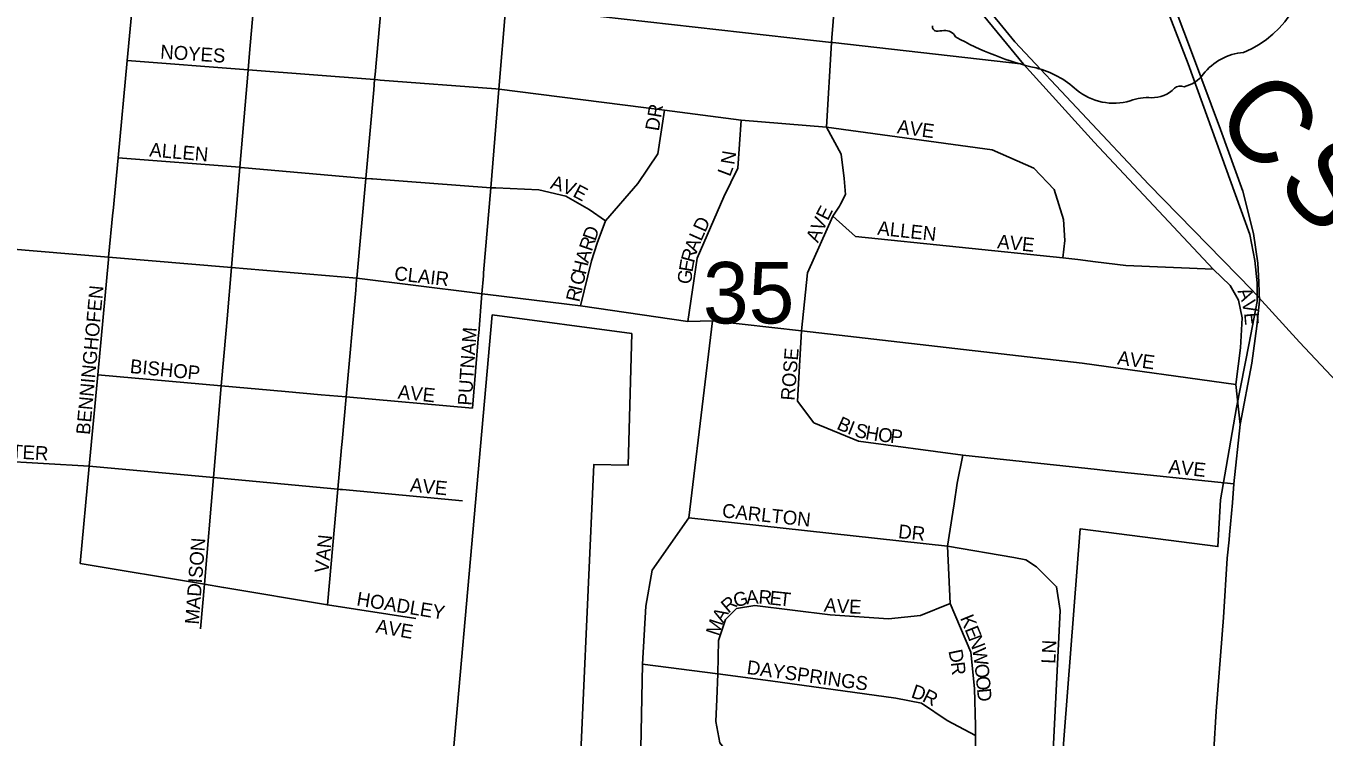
# Model space of a CAD drawing. Extents: x 1310247 to 1552180, y 377264 to 706493.
# Drawn here: x 1386783 to 1391451, y 499946 to 502504 of the extents above; entities that cross this region are included whole.
import ezdxf

# ---------------------------------------------------------------- set-up
doc = ezdxf.new("R2010")
doc.units = 0
for name, color, linetype in [('GM_X_City_Street', 7, 'Continuous'), ('GM_X_City_Street_Text', 7, 'Continuous'), ('GM_X_Corporation', 7, 'Continuous'), ('GM_X_Rail_Line', 7, 'Continuous'), ('GM_X_Rail_Line_Text', 7, 'Continuous'), ('GM_X_Section_Text', 7, 'Continuous'), ('GM_X_State_Route', 7, 'Continuous'), ('GM_X_State_Shield', 7, 'Continuous')]:
    doc.layers.add(name, color=color, linetype=linetype)

msp = doc.modelspace()

# ---------------------------------------------------------------- linework, layer by layer
at = {"layer": 'GM_X_City_Street'}
for points in [[(1387096, 501839), (1387114, 502029.3), (1387147.2, 502379.9), (1387179.5, 502722), (1387208.9, 503032.2), (1387241.9, 503381.3), (1387273.5, 503714.4), (1387320.9, 504216.1), (1387349.3, 504515.6), (1387380.1, 504841.6), (1387410.2, 505158.5), (1387442.4, 505485.9), (1387474, 505806.3), (1387504.6, 506117.4), (1387537.8, 506454.6), (1387587.6, 506795.7), (1387630.7, 507145.1), (1387658.2, 507406), (1387684.6, 507646.4)], [(1388428, 501604.5), (1388428.9, 501615.6), (1388454.3, 501921.8), (1388483.7, 502276.3), (1388508.5, 502576.8), (1388534.4, 502888.2), (1388578.5, 503252.1), (1388580.5, 503393)], [(1388038.4, 502329.8), (1388065.1, 502626.8), (1388093, 502936.1), (1388133.5, 503243.3), (1388137.9, 503309.4), (1388139, 503330.8)], [(1386325.7, 502819.3), (1386335.8, 502790.6), (1386668.4, 502762.6), (1387179.5, 502722), (1387610.4, 502677.9), (1387620.4, 502676.9), (1388065.1, 502626.8), (1388508.5, 502576.8), (1389614.9, 502451.9), (1389679.7, 502444.6), (1389685.3, 502444)], [(1387587.2, 502405.5), (1387607.1, 502638.1), (1387610.4, 502677.9), (1387614.4, 502723.7)], [(1389712.1, 501862.9), (1389730.4, 501897.7), (1389725.4, 501955.2), (1389714.3, 502042.6), (1389662.2, 502139.9), (1389679.7, 502444.6), (1389680.6, 502460.7), (1389703.3, 502726.8)], [(1391132.5, 501536.7), (1391113.4, 501570.3), (1391052.7, 501628.6), (1390624.1, 502086.4), (1390371.1, 502366.2), (1390086.4, 502713)], [(1387537.5, 501822), (1387552.3, 501995.6), (1387580.9, 502331), (1387582.2, 502346.2), (1387587.2, 502405.5)], [(1389685.3, 502444), (1390371.1, 502366.2)], [(1387147.2, 502379.9), (1387582.2, 502346.2), (1388036.7, 502311), (1388048.6, 502310.1), (1388056.8, 502309.4)], [(1387971.9, 501591.3), (1387972.4, 501596.3), (1388004.7, 501955.7), (1388033.4, 502274.2), (1388036.7, 502311), (1388038.4, 502329.8)], [(1388056.8, 502309.4), (1388472.8, 502277.2), (1388483.7, 502276.3), (1388484.8, 502276.2)], [(1388484.8, 502276.2), (1389079.5, 502200.4), (1389354.9, 502165.3), (1389662.2, 502139.9), (1390258.3, 502058.7), (1390407.5, 501992.6), (1390481.1, 501915.4), (1390514.5, 501807.9), (1390519.7, 501732.4), (1390512, 501670.3)], [(1388777.5, 501497.1), (1388816.4, 501658.9), (1388837.6, 501722.7), (1388867.1, 501802.4), (1388983.6, 501936.8), (1389055.6, 502043.9), (1389079.5, 502200.4)], [(1389162.7, 501440.3), (1389196.9, 501668.4), (1389292.9, 501889.4), (1389342.8, 501992.9), (1389354.9, 502165.3)], [(1387114, 502029.3), (1387552.3, 501995.6), (1387555.8, 501995.3), (1388004.7, 501955.7), (1388007.3, 501955.5), (1388025.2, 501954.2)], [(1388025.2, 501954.2), (1388028.9, 501953.9), (1388454.3, 501921.8)], [(1388454.3, 501921.8), (1388473.1, 501921), (1388627, 501914.8), (1388724.6, 501891.1), (1388807.8, 501843.6), (1388867.1, 501802.4)], [(1389616, 501076.3), (1389557.8, 501154.2), (1389572.2, 501406.8), (1389593.9, 501615.4), (1389684.2, 501820.2), (1389708.3, 501855.7), (1389712.1, 501862.9)], [(1386977.6, 500570.9), (1387010.2, 500920.8), (1387040.8, 501249.3), (1387079.4, 501664.4), (1387080.1, 501671.8), (1387095.4, 501832.5), (1387096, 501839)], [(1387505.9, 501450.7), (1387521.5, 501634.5), (1387532.9, 501768.1), (1387537.5, 501822)], [(1389684.2, 501820.2), (1389766.6, 501747), (1390512, 501670.3), (1390565.8, 501663.4)], [(1386574.9, 501714.5), (1386579.1, 501714.2), (1387080.1, 501671.8), (1387521.5, 501634.5), (1387972.4, 501596.3), (1388397.4, 501543.9), (1388422.7, 501540.8), (1388443.4, 501538.2)], [(1390565.8, 501663.4), (1390629.7, 501655.2), (1390738.9, 501642.5), (1391052.7, 501628.6)], [(1387919.6, 501009.1), (1387934, 501169.3), (1387968.6, 501553.8), (1387971.9, 501591.3)], [(1388410.5, 501393), (1388411, 501399.2), (1388422.7, 501540.8), (1388428, 501604.5)], [(1388443.4, 501538.2), (1388777.5, 501497.1), (1389162.7, 501440.3), (1389252.4, 501443.4), (1389572.2, 501406.8), (1390581.7, 501291.4), (1391133.9, 501214.1)], [(1391149.9, 501070.3), (1391133.9, 501214.1), (1391150.5, 501346.5), (1391156.8, 501453.6), (1391143.4, 501517.5), (1391132.5, 501536.7)], [(1387410.8, 500335.2), (1387424.5, 500495.8), (1387457.2, 500879.3), (1387485.3, 501209.5), (1387502.4, 501409.9), (1387505.9, 501450.7)], [(1390180.6, 499499), (1389869.4, 499562.9), (1389545.8, 499587.2), (1389296.7, 499632.1), (1389123.8, 499691.7), (1389078.3, 499741.6), (1389047.5, 499775.4), (1388994, 499904.9), (1389000, 500207.8), (1389012.1, 500416.4), (1389034.7, 500546.4), (1389166.4, 500734.5), (1389178.2, 500824.6), (1389252.4, 501443.4)], [(1388388.6, 501128.6), (1388410.5, 501393)], [(1387040.8, 501249.3), (1387485.3, 501209.5), (1387714.7, 501188.9), (1387844.6, 501177.3)], [(1387844.6, 501177.3), (1387934, 501169.3), (1388388.6, 501128.6)], [(1389616, 501076.3), (1389777.2, 501010.2), (1390152.5, 500960), (1390634.9, 500908.4), (1390665.5, 500905.3)], [(1387866.7, 500421.6), (1387904.1, 500837.9), (1387917.6, 500987.7), (1387919.6, 501009.1)], [(1390115.9, 500754.9), (1390120.8, 500785.5), (1390131.4, 500859.6), (1390152.5, 500960)], [(1386515.7, 500948.8), (1387010.2, 500920.8), (1387457.2, 500879.3), (1387904.1, 500837.9), (1387913.2, 500837), (1387920.7, 500836.3)], [(1390665.5, 500905.3), (1391127.4, 500857.3)], [(1387920.7, 500836.3), (1388352.5, 500796.2)], [(1389166.4, 500734.5), (1390096.6, 500632.3)], [(1390174.6, 499418.6), (1390180.6, 499499), (1390199.2, 499751.3), (1390198, 499952.1), (1390197.8, 499986.1), (1390194.5, 500120.7), (1390181.1, 500251.4), (1390106.9, 500426.5), (1390096.6, 500632.3), (1390115.9, 500754.9)], [(1390180.6, 499499), (1390318.1, 499490), (1390350.7, 499489.1), (1390376.3, 499503), (1390397.8, 499524.7), (1390452.5, 499585.5), (1390469.7, 499752.1), (1390502.7, 500401), (1390489.5, 500486.9), (1390417.2, 500557.9), (1390378.4, 500583.2), (1390335.8, 500591.6), (1390096.6, 500632.3)], [(1386977.6, 500570.9), (1387424.5, 500495.8), (1387493.8, 500484.2), (1387495, 500484)], [(1387495, 500484), (1387866.7, 500421.6), (1388185.4, 500372.1)], [(1389270.7, 500173.1), (1389273.7, 500292.9), (1389299.2, 500368.7), (1389338, 500408.1), (1389404.2, 500418.8), (1389675.6, 500385.5), (1389885.4, 500371.4), (1389999.6, 500383.3), (1390106.9, 500426.5)], [(1389000, 500207.8), (1389270.7, 500173.1), (1389460.9, 500148.8), (1389911.8, 500085.9), (1390003.4, 500068.1), (1390096.2, 500006.1), (1390198, 499952.1)], [(1389869.4, 499562.9), (1389862.9, 499739.7), (1389848.8, 499788.4), (1389806.4, 499815), (1389687.3, 499861.4), (1389473.8, 499887.6), (1389337.8, 499894.3), (1389297.5, 499901), (1389278.5, 499925.5), (1389264, 500002.1), (1389267.6, 500082.3), (1389270.7, 500173.1)]]:
    msp.add_lwpolyline(points, dxfattribs=at)
at = {"layer": 'GM_X_Corporation'}
for points in [[(1390471.8, 499365.5), (1390574.6, 500695.1), (1391069.6, 500631.1), (1391079, 500799.1), (1391136.1, 501130.9), (1391182, 501363.3), (1391210.6, 501512.5), (1391211.3, 501579.6), (1391202.6, 501659.9), (1391184.7, 501753.6), (1390962.5, 502367.5), (1390691.9, 503067.7), (1390985.9, 503152.1), (1390330, 504285.9), (1392657.6, 504046.7), (1397790.8, 501867.9), (1397344, 496894.2)], [(1397344, 496894.2), (1397790.8, 501867.9), (1392657.6, 504046.7), (1390330, 504285.9), (1390985.9, 503152.1), (1390691.9, 503067.7), (1390962.5, 502367.5), (1391184.7, 501753.6), (1391202.6, 501659.9), (1391211.3, 501579.6), (1391210.6, 501512.5), (1391182, 501363.3), (1391136.1, 501130.9), (1391079, 500799.1), (1391069.6, 500631.1), (1390574.6, 500695.1), (1390471.8, 499365.5)], [(1388251.8, 499128.8), (1388459.7, 501464.6), (1388961.8, 501397.6), (1388948.2, 500923.6), (1388825.5, 500926.9), (1388764.4, 499574.1)], [(1388764.4, 499574.1), (1388825.5, 500926.9), (1388948.2, 500923.6), (1388961.8, 501397.6), (1388459.7, 501464.6), (1388251.8, 499128.8)]]:
    msp.add_lwpolyline(points, dxfattribs=at)
at = {"layer": 'GM_X_Rail_Line'}
for points in [[(1386812.9, 513837.2), (1387216, 512255.7), (1387592.9, 510863.8), (1388352.1, 507833.3), (1388713.9, 506477.5), (1389022.2, 505312.3), (1389118.6, 504881.5), (1389194, 504589.9), (1389323.3, 504207.5), (1389437.6, 503910.7), (1389568, 503603), (1389715.4, 503323.7), (1389890.7, 503038.6), (1390090, 502752.5), (1390339.4, 502446.4), (1390820.8, 501933.5), (1391192.4, 501554), (1391215.5, 501528.6)], [(1391215.5, 501528.6), (1391363.1, 501366.3), (1391669.4, 501041.6), (1392708.6, 499946.2), (1394901.9, 497676.2), (1397119, 495354.7), (1398298.2, 494121.8), (1399986, 492365.7), (1401928, 490322.8), (1402792, 489425.8), (1403343.8, 488836.2), (1404387.5, 487753.6), (1405733.2, 486333.5), (1406735.3, 485281.4), (1408853, 483062.5), (1411288.7, 480519.4)]]:
    msp.add_lwpolyline(points, dxfattribs=at)
at = {"layer": 'GM_X_State_Route'}
for points in [[(1391217.9, 501546.7), (1391216.6, 501582.4), (1391213.6, 501650.6), (1391197.4, 501757.9), (1391159.9, 501909.5), (1391079.4, 502131.1), (1390975.2, 502410.3), (1390863.9, 502704.2)], [(1391110, 500655.1), (1391111.9, 500673.9), (1391121.7, 500788.2), (1391127.4, 500857.3), (1391149.9, 501070.3), (1391192.3, 501290.4), (1391209.7, 501423.6), (1391218.9, 501515.6), (1391217.9, 501546.7)], [(1390993.7, 498754.6), (1391014.5, 499041), (1391025.8, 499400), (1391047, 499761.2), (1391063.9, 500039.1), (1391089.3, 500376.2), (1391103.4, 500589.3), (1391110, 500655.1)]]:
    msp.add_lwpolyline(points, dxfattribs=at)
at = {"layer": 'GM_X_State_Shield'}
for centre, radius, start, end in [((1391022, 502750.5), 369.3, 292.3089, 8.9858), ((1390059.1, 502501.6), 16.3, 171.9584, 258.3066), ((1390061.6, 502609.7), 124.2, 267.339, 280.6039), ((1390087, 502442.9), 44.8, 29.7484, 93.2717), ((1390652.3, 503392.3), 1066.1, 240.4129, 257.1985), ((1391177.7, 502207.2), 202.2, 94.4031, 142.5768), ((1390334.4, 502029.2), 333.6, 47.1842, 75.836), ((1390921.4, 502401.5), 119.3, 282.8732, 323.2771), ((1390695.2, 502437.7), 211.7, 230.7004, 286.2918), ((1390833, 502358.5), 112.8, 268.777, 315.5493), ((1390935, 502256.2), 31.8, 65.7517, 132.6484), ((1390817.5, 502072.4), 173.9, 85.6951, 111.2099)]:
    msp.add_arc(centre, radius, start, end, dxfattribs=at)

# ---------------------------------------------------------------- texts
at = {"layer": 'GM_X_City_Street_Text'}
for s, rotation, p in [('NOYES', 356.2682, (1387264.6, 502386.7)), ('DR', 80.5367, (1389058.7, 502123.6)), ('AVE', 352.1471, (1389914.1, 502118.2)), ('ALLEN', 355.0306, (1387225.2, 502034.7)), ('N', 80.5593, (1389330.2, 502002.6)), ('L', 69.2057, (1389314.9, 501959.4)), ('A', 343.7394, (1388665.7, 501920)), ('V', 337.9997, (1388706.7, 501908.1)), ('E', 332.0786, (1388746.3, 501892.2)), ('E', 63.3677, (1389666.5, 501800.9)), ('D', 65.8563, (1389225.7, 501759)), ('V', 66.2217, (1389649.1, 501761.3)), ('ALLEN', 353.7952, (1389843.4, 501753.1)), ('D', 70.9085, (1388830.7, 501727.9)), ('L', 65.8563, (1389211.3, 501726.9)), ('A', 66.2317, (1389631.3, 501721)), ('AVE', 354.0932, (1390274.6, 501704.7)), ('R', 71.0159, (1388817.8, 501690.4)), ('A', 68.7397, (1389195.6, 501686.5)), ('H', 76.8915, (1388795.5, 501606.8)), ('A', 73.1479, (1388805.2, 501648.8)), ('E', 80.2732, (1389179.8, 501616.2)), ('R', 74.5064, (1389185.5, 501649.6)), ('CLAIR', 353.4175, (1388105.5, 501590.2)), ('C', 77.0756, (1388786.6, 501568.2)), ('G', 83.1565, (1389174.7, 501573.2)), ('BENNINGHOFEN', 84.7581, (1387012.6, 501031.8)), ('I', 77.0656, (1388781.7, 501546.8)), ('R', 77.0682, (1388772.8, 501508.2)), ('A', 291.2352, (1391139.5, 501551)), ('V', 281.8093, (1391154.8, 501512.1)), ('E', 275.4591, (1391163.6, 501470.5)), ('PUTNAM', 86.1218, (1388385.4, 501137.1)), ('ROSE', 85.3642, (1389547, 501154.9)), ('AVE', 352.1476, (1390706.1, 501286.6)), ('BISHOP', 354.1746, (1387155, 501255.9)), ('AVE', 354.0932, (1388118.6, 501163.5)), ('B', 335.7754, (1389695.3, 501055.7)), ('I', 338.6946, (1389734, 501038.4)), ('S', 344.5329, (1389759.8, 501028.6)), ('H', 350.3712, (1389799.1, 501018)), ('O', 353.2904, (1389845.3, 501010.3)), ('P', 353.2904, (1389889, 501005.1)), ('FOSTER', 356.6979, (1386591.3, 500956.7)), ('AVE', 354.0936, (1390890.6, 500895.1)), ('AVE', 354.0932, (1388162.6, 500829.1)), ('CARLTON', 353.8535, (1389284.6, 500736.7)), ('DR', 353.994, (1389918.2, 500661.8)), ('MADISON', 85.6019, (1387404.2, 500349.6)), ('VAN', 84.2887, (1387870.6, 500534.6)), ('HOADLEY', 350.6753, (1387969.5, 500419.8)), ('R', 40.513, (1389309.1, 500389.2)), ('G', 14.4365, (1389333.9, 500412.2)), ('A', 4.2001, (1389374.2, 500422.8)), ('R', 355.7093, (1389416.1, 500426)), ('E', 353.8273, (1389455.2, 500423.1)), ('T', 353.8417, (1389490.2, 500419.3)), ('A', 354.0219, (1389651.1, 500397.7)), ('V', 357.392, (1389698.1, 500392.9)), ('A', 59.4635, (1389289.5, 500354.6)), ('E', 357.719, (1389742.4, 500390.8)), ('AVE', 350.2153, (1388038.6, 500321.8)), ('M', 72.0114, (1389274.4, 500307)), ('K', 291.9759, (1390141.5, 500374.5)), ('E', 291.9931, (1390158, 500333.7)), ('N', 290.7441, (1390171, 500301.3)), ('D', 281.43, (1390100.2, 500256.1)), ('W', 279.0408, (1390185.9, 500262.8)), ('LN', 86.989, (1390484.4, 500208.6)), ('DAYSPRINGS', 352.0571, (1389373.1, 500173.4)), ('R', 276.5226, (1390108.7, 500214.1)), ('O', 275.3191, (1390194.8, 500207.1)), ('O', 275.3191, (1390198.9, 500163.3)), ('D', 341.5651, (1389963.5, 500089.6)), ('R', 333.4512, (1390003.5, 500076.4)), ('D', 275.3191, (1390203, 500119.5))]:
    msp.add_text(s, height=50, rotation=rotation, dxfattribs=at).set_placement(p)
at = {"layer": 'GM_X_Rail_Line_Text'}
for s, rotation, p in [('C', 313.6685, (1391045.2, 502165.8)), ('S', 313.7215, (1391270.3, 501930))]:
    msp.add_text(s, height=299, rotation=rotation, dxfattribs=at).set_placement(p)
at = {"layer": 'GM_X_Section_Text'}
msp.add_text('35', height=221, rotation=0, dxfattribs=at).set_placement((1389217.6, 501433.8))

doc.saveas('drawing.dxf')
